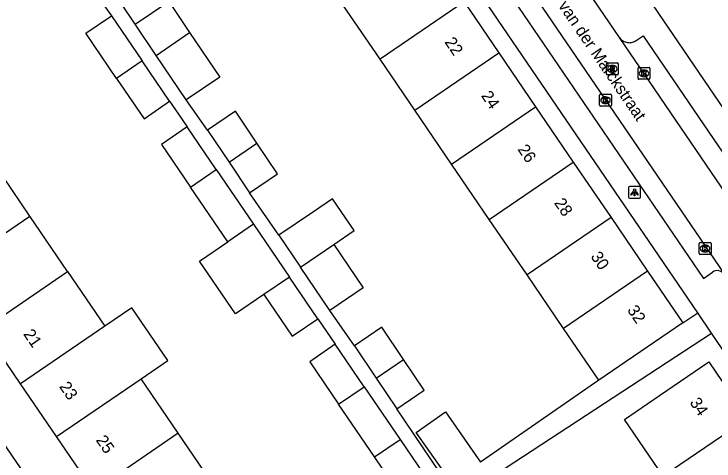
# Model space of a CAD drawing. Extents: x 157466 to 158888, y 383063 to 384677.
# Drawn here: x 158169.5 to 158228.2, y 383810.6 to 383848.1 of the extents above; entities that cross this region are included whole.
import ezdxf

# ---------------------------------------------------------------- set-up
doc = ezdxf.new("R2010")
doc.units = 0
for name, color, linetype in [('IMGEO_Kolk', 7, 'Continuous'), ('IMGEO_Lichtpunt', 7, 'Continuous'), ('IMGEO_Openbare_ruimte_label', 7, 'Continuous'), ('IMGEO_Pand', 7, 'Continuous'), ('IMGEO_Pand_nummerreeks', 7, 'Continuous'), ('IMGEO_Rijbaan_lokaal_open', 7, 'Continuous'), ('IMGEO_Rioolput', 7, 'Continuous'), ('IMGEO_Voetpad_open', 7, 'Continuous')]:
    doc.layers.add(name, color=color, linetype=linetype)

msp = doc.modelspace()

# ---------------------------------------------------------------- linework, layer by layer
at = {"layer": 'IMGEO_Kolk'}
for p, q in [((158221.862, 383842.667), (158221.862, 383843.519)), ((158221.937, 383843.593), (158222.789, 383843.593)), ((158222.863, 383843.519), (158222.863, 383842.667)), ((158222.35, 383843.373), (158222.375, 383843.373)), ((158222.789, 383842.593), (158221.937, 383842.593)), ((158222.373, 383842.813), (158222.348, 383842.813)), ((158218.635, 383840.414), (158218.635, 383841.266)), ((158218.71, 383841.34), (158219.562, 383841.34)), ((158219.123, 383841.12), (158219.148, 383841.12)), ((158219.636, 383841.266), (158219.636, 383840.414)), ((158219.146, 383840.56), (158219.121, 383840.56)), ((158219.562, 383840.34), (158218.71, 383840.34)), ((158226.997, 383827.974), (158226.997, 383828.826)), ((158227.072, 383828.9), (158227.924, 383828.9)), ((158227.998, 383828.826), (158227.998, 383827.974)), ((158227.508, 383828.12), (158227.483, 383828.12)), ((158227.485, 383828.68), (158227.51, 383828.68)), ((158227.924, 383827.9), (158227.072, 383827.9))]:
    msp.add_line(p, q, dxfattribs=at)
for points in [[(158221.862, 383842.667), (158221.862, 383843.519)], [(158221.937, 383843.593), (158222.789, 383843.593)], [(158222.863, 383843.519), (158222.863, 383842.667)], [(158222.183, 383843.293), (158222.306, 383843.293), (158222.306, 383843.142), (158222.436, 383843.293), (158222.6, 383843.293), (158222.454, 383843.142), (158222.607, 383842.893), (158222.455, 383842.893), (158222.37, 383843.057), (158222.306, 383842.99), (158222.306, 383842.893), (158222.183, 383842.893), (158222.183, 383843.293)], [(158222.789, 383842.593), (158221.937, 383842.593)], [(158218.635, 383840.414), (158218.635, 383841.266)], [(158218.71, 383841.34), (158219.562, 383841.34)], [(158219.636, 383841.266), (158219.636, 383840.414)], [(158218.956, 383841.04), (158219.079, 383841.04), (158219.079, 383840.889), (158219.209, 383841.04), (158219.373, 383841.04), (158219.227, 383840.889), (158219.38, 383840.64), (158219.228, 383840.64), (158219.143, 383840.804), (158219.079, 383840.737), (158219.079, 383840.64), (158218.956, 383840.64), (158218.956, 383841.04)], [(158219.562, 383840.34), (158218.71, 383840.34)], [(158226.997, 383827.974), (158226.997, 383828.826)], [(158227.072, 383828.9), (158227.924, 383828.9)], [(158227.998, 383828.826), (158227.998, 383827.974)], [(158227.318, 383828.6), (158227.441, 383828.6), (158227.441, 383828.449), (158227.571, 383828.6), (158227.735, 383828.6), (158227.589, 383828.449), (158227.742, 383828.2), (158227.59, 383828.2), (158227.505, 383828.364), (158227.441, 383828.297), (158227.441, 383828.2), (158227.318, 383828.2), (158227.318, 383828.6)], [(158227.924, 383827.9), (158227.072, 383827.9)]]:
    msp.add_lwpolyline(points, dxfattribs=at)
for centre, start, end in [((158221.939, 383843.517), 91.55205, 178.44795), ((158221.939, 383843.517), 91.55205, 178.44795), ((158222.787, 383843.517), 1.55205, 88.44795), ((158222.787, 383843.517), 1.55205, 88.44795), ((158221.939, 383842.669), 181.55205, 268.44795), ((158221.939, 383842.669), 181.55205, 268.44795), ((158222.787, 383842.669), 271.55205, 358.44795), ((158222.787, 383842.669), 271.55205, 358.44795), ((158218.712, 383841.264), 91.55205, 178.44795), ((158218.712, 383841.264), 91.55205, 178.44795), ((158219.56, 383841.264), 1.55205, 88.44795), ((158219.56, 383841.264), 1.55205, 88.44795), ((158218.712, 383840.416), 181.55205, 268.44795), ((158218.712, 383840.416), 181.55205, 268.44795), ((158219.56, 383840.416), 271.55205, 358.44795), ((158219.56, 383840.416), 271.55205, 358.44795), ((158227.074, 383828.824), 91.55205, 178.44795), ((158227.074, 383828.824), 91.55205, 178.44795), ((158227.922, 383828.824), 1.55205, 88.44795), ((158227.922, 383828.824), 1.55205, 88.44795), ((158227.074, 383827.976), 181.55205, 268.44795), ((158227.074, 383827.976), 181.55205, 268.44795), ((158227.922, 383827.976), 271.55205, 358.44795), ((158227.922, 383827.976), 271.55205, 358.44795)]:
    msp.add_arc(centre, 0.0765, start, end, dxfattribs=at)
for centre, major_axis, ratio, start_param, end_param in [((158222.349, 383843.093), (-0.387, 0.002), 0.722429, 4.712389, 7.853982), ((158222.374, 383843.093), (-0.39, 0.002), 0.717154, 1.570796, 4.712389), ((158219.122, 383840.84), (-0.387, 0.002), 0.722429, 4.712389, 7.853982), ((158219.147, 383840.84), (-0.39, 0.002), 0.717154, 1.570796, 4.712389), ((158227.484, 383828.4), (-0.387, 0.002), 0.722429, 4.712389, 7.853982), ((158227.509, 383828.4), (-0.39, 0.002), 0.717154, 1.570796, 4.712389)]:
    msp.add_ellipse(centre, major_axis=major_axis, ratio=ratio, start_param=start_param, end_param=end_param, dxfattribs=at)
at = {"layer": 'IMGEO_Lichtpunt'}
for p, q in [((158221.073, 383833.513), (158221.073, 383832.706)), ((158221.073, 383833.513), (158221.073, 383832.706)), ((158221.975, 383833.608), (158221.167, 383833.608)), ((158221.975, 383833.608), (158221.167, 383833.608)), ((158222.069, 383832.706), (158222.069, 383833.513)), ((158222.069, 383832.706), (158222.069, 383833.513)), ((158221.167, 383832.612), (158221.975, 383832.612)), ((158221.167, 383832.612), (158221.975, 383832.612))]:
    msp.add_line(p, q, dxfattribs=at)
for points in [[(158221.447, 383833.177), (158221.486, 383833.149), (158221.298, 383832.887), (158221.26, 383832.914), (158221.447, 383833.177)], [(158221.549, 383833.129), (158221.596, 383833.129), (158221.596, 383832.807), (158221.549, 383832.807), (158221.549, 383833.129)], [(158221.659, 383833.149), (158221.697, 383833.176), (158221.884, 383832.914), (158221.845, 383832.886), (158221.659, 383833.149)]]:
    msp.add_lwpolyline(points, dxfattribs=at)
msp.add_circle((158221.572, 383833.311), 0.0994, dxfattribs=at)
for centre, start, end in [((158221.167, 383833.513), 90, 180), ((158221.167, 383833.513), 90, 180), ((158221.975, 383833.513), 0, 90), ((158221.975, 383833.513), 0, 90), ((158221.167, 383832.706), 180, 270), ((158221.167, 383832.706), 180, 270), ((158221.975, 383832.706), 270, 0), ((158221.975, 383832.706), 270, 360)]:
    msp.add_arc(centre, 0.0946, start, end, dxfattribs=at)
at = {"layer": 'IMGEO_Pand'}
for points in [[(158179.637, 383847.212), (158182.448, 383849.11), (158184.202, 383846.512)], [(158200.197, 383844.277), (158197.074, 383848.856)], [(158207.248, 383849.087), (158200.197, 383844.277)], [(158207.248, 383849.087), (158210.162, 383844.815)], [(158178.065, 383842.667), (158175.48, 383846.456), (158177.631, 383847.924)], [(158177.631, 383847.924), (158180.213, 383844.139)], [(158181.401, 383844.6), (158179.637, 383847.212)], [(158181.401, 383844.6), (158184.202, 383846.512)], [(158184.202, 383846.512), (158186.726, 383842.774), (158183.915, 383840.876)], [(158183.915, 383840.876), (158181.401, 383844.6)], [(158203.111, 383840.006), (158210.162, 383844.815)], [(158210.162, 383844.815), (158213.249, 383840.289)], [(158180.213, 383844.139), (158178.065, 383842.667)], [(158182.525, 383840.75), (158180.213, 383844.139)], [(158203.111, 383840.006), (158200.197, 383844.277)], [(158178.065, 383842.667), (158180.377, 383839.278), (158182.525, 383840.75)], [(158189.856, 383837.223), (158188.042, 383839.909), (158185.698, 383838.326)], [(158206.199, 383835.479), (158203.111, 383840.006)], [(158206.199, 383835.479), (158213.249, 383840.289)], [(158213.249, 383840.289), (158216.423, 383835.636)], [(158183.988, 383838.606), (158181.839, 383837.134), (158184.282, 383833.553)], [(158186.431, 383835.025), (158183.988, 383838.606)], [(158185.698, 383838.326), (158187.519, 383835.629)], [(158187.519, 383835.629), (158189.856, 383837.223)], [(158189.241, 383833.078), (158191.586, 383834.661), (158189.856, 383837.223)], [(158170.767, 383831.121), (158167.715, 383835.576)], [(158187.519, 383835.629), (158189.241, 383833.078)], [(158209.373, 383830.826), (158206.199, 383835.479)], [(158209.373, 383830.826), (158216.423, 383835.636)], [(158216.423, 383835.636), (158219.595, 383830.987)], [(158184.282, 383833.553), (158186.431, 383835.025)], [(158186.431, 383835.025), (158189.563, 383830.434)], [(158187.414, 383828.962), (158184.282, 383833.553)], [(158196.324, 383828.741), (158198.022, 383829.899), (158196.214, 383832.576), (158194.511, 383831.426), (158191.7, 383829.528)], [(158163.682, 383826.267), (158170.767, 383831.121)], [(158173.95, 383826.474), (158170.767, 383831.121)], [(158212.545, 383826.177), (158209.373, 383830.826)], [(158219.595, 383830.987), (158212.545, 383826.177)], [(158219.595, 383830.987), (158222.667, 383826.484)], [(158189.563, 383830.434), (158187.414, 383828.962)], [(158189.563, 383830.434), (158192.583, 383826.007)], [(158191.7, 383829.528), (158193.522, 383826.83)], [(158190.434, 383824.535), (158188.047, 383822.907), (158185.027, 383827.334), (158187.414, 383828.962)], [(158193.522, 383826.83), (158196.324, 383828.741)], [(158196.324, 383828.741), (158198.789, 383825.09), (158195.978, 383823.192)], [(158166.865, 383821.62), (158173.95, 383826.474)], [(158173.95, 383826.474), (158177.091, 383821.889)], [(158195.978, 383823.192), (158193.522, 383826.83)], [(158222.667, 383826.484), (158215.617, 383821.674)], [(158222.667, 383826.484), (158225.623, 383822.15)], [(158192.583, 383826.007), (158190.434, 383824.535)], [(158194.97, 383822.508), (158192.583, 383826.007)], [(158215.617, 383821.674), (158212.545, 383826.177)], [(158190.434, 383824.535), (158192.821, 383821.036), (158194.97, 383822.508)], [(158180.118, 383817.469), (158182.362, 383819.006), (158179.335, 383823.426), (158177.091, 383821.889)], [(158177.091, 383821.889), (158170.006, 383817.035)], [(158202.172, 383819.099), (158200.357, 383821.786), (158198.046, 383820.226)], [(158218.573, 383817.34), (158215.617, 383821.674)], [(158225.623, 383822.15), (158221.493, 383819.332), (158218.573, 383817.34)], [(158170.006, 383817.035), (158166.865, 383821.62)], [(158196.434, 383820.362), (158194.285, 383818.89), (158196.713, 383815.331)], [(158198.862, 383816.803), (158196.434, 383820.362)], [(158198.046, 383820.226), (158199.868, 383817.528)], [(158199.868, 383817.528), (158202.172, 383819.099)], [(158201.602, 383814.959), (158203.914, 383816.52), (158202.172, 383819.099)], [(158223.979, 383809.286), (158220.72, 383814.063), (158223.674, 383816.079), (158227.804, 383818.896), (158231.063, 383814.119)], [(158173.033, 383812.616), (158170.006, 383817.035)], [(158173.033, 383812.616), (158180.118, 383817.469)], [(158183.248, 383812.901), (158180.118, 383817.469)], [(158199.868, 383817.528), (158201.602, 383814.959)], [(158196.713, 383815.331), (158198.862, 383816.803)], [(158198.862, 383816.803), (158201.876, 383812.384)], [(158199.728, 383810.912), (158196.713, 383815.331)], [(158206.186, 383808.753), (158203.229, 383812.949), (158205.689, 383814.682), (158208.646, 383810.486)], [(158231.063, 383814.119), (158223.979, 383809.286)], [(158183.248, 383812.901), (158176.163, 383808.047)], [(158186.243, 383808.528), (158183.248, 383812.901)], [(158176.163, 383808.047), (158173.033, 383812.616)], [(158199.728, 383810.912), (158201.876, 383812.384)], [(158201.876, 383812.384), (158204.862, 383808.007), (158202.711, 383806.54)], [(158202.711, 383806.54), (158199.728, 383810.912)]]:
    msp.add_lwpolyline(points, dxfattribs=at)
at = {"layer": 'IMGEO_Rijbaan_lokaal_open'}
for points in [[(158200.985, 383867.438), (158229.086, 383826.263)], [(158220.309, 383846.103), (158219.405, 383847.428), (158217.28, 383850.544), (158214.135, 383855.156)], [(158230.56, 383831.07), (158220.309, 383846.103)]]:
    msp.add_lwpolyline(points, dxfattribs=at)
at = {"layer": 'IMGEO_Rioolput'}
for p, q in [((158219.206, 383843.046), (158219.206, 383843.898)), ((158219.281, 383843.972), (158220.133, 383843.972)), ((158219.694, 383843.752), (158219.719, 383843.752)), ((158220.207, 383843.898), (158220.207, 383843.046)), ((158220.133, 383842.972), (158219.281, 383842.972)), ((158219.717, 383843.192), (158219.692, 383843.192))]:
    msp.add_line(p, q, dxfattribs=at)
for points in [[(158219.206, 383843.046), (158219.206, 383843.898)], [(158219.281, 383843.972), (158220.133, 383843.972)], [(158219.795, 383843.67), (158219.543, 383843.672), (158219.543, 383843.272)], [(158219.543, 383843.272), (158219.667, 383843.272), (158219.667, 383843.434), (158219.678, 383843.434)], [(158219.721, 383843.591), (158219.667, 383843.591), (158219.667, 383843.51)], [(158219.667, 383843.51), (158219.719, 383843.51)], [(158219.725, 383843.405), (158219.796, 383843.272), (158219.936, 383843.272), (158219.871, 383843.398)], [(158220.207, 383843.898), (158220.207, 383843.046)], [(158220.133, 383842.972), (158219.281, 383842.972)]]:
    msp.add_lwpolyline(points, dxfattribs=at)
for centre, radius, start, end in [((158219.283, 383843.896), 0.0765, 91.55205, 178.44795), ((158219.283, 383843.896), 0.0765, 91.55205, 178.44795), ((158219.677, 383843.381), 0.0533, 26.02933, 88.69889), ((158219.703, 383843.699), 0.19, 274.7715, 282.96867), ((158219.727, 383843.495), 0.0964, 77.00612, 93.18647), ((158219.741, 383843.552), 0.0378, 276.66336, 79.67722), ((158219.794, 383843.56), 0.109, 350.36119, 89.41601), ((158219.792, 383843.56), 0.112, 277.58423, 350.98172), ((158219.776, 383843.345), 0.108, 29.51342, 73.79051), ((158220.131, 383843.896), 0.0765, 1.55205, 88.44795), ((158220.131, 383843.896), 0.0765, 1.55205, 88.44795), ((158219.283, 383843.048), 0.0765, 181.55205, 268.44795), ((158219.283, 383843.048), 0.0765, 181.55205, 268.44795), ((158220.131, 383843.048), 0.0765, 271.55205, 358.44795), ((158220.131, 383843.048), 0.0765, 271.55205, 358.44795)]:
    msp.add_arc(centre, radius, start, end, dxfattribs=at)
for centre, major_axis, ratio, start_param, end_param in [((158219.693, 383843.472), (-0.387, 0.002), 0.722429, 4.712389, 7.853982), ((158219.718, 383843.472), (-0.39, 0.002), 0.717154, 1.570796, 4.712389)]:
    msp.add_ellipse(centre, major_axis=major_axis, ratio=ratio, start_param=start_param, end_param=end_param, dxfattribs=at)
at = {"layer": 'IMGEO_Voetpad_open'}
for points in [[(158226.875, 383823.004), (158196.185, 383867.993)], [(158200.985, 383867.438), (158199.637, 383866.518), (158227.36, 383825.895), (158228.131, 383826.421)], [(158174.081, 383852.874), (158177.631, 383847.924)], [(158254.415, 383802.985), (158220.561, 383852.622)], [(158179.637, 383847.212), (158177.334, 383850.661)], [(158220.309, 383846.103), (158220.363, 383846.031), (158220.422, 383845.965), (158220.488, 383845.904), (158220.558, 383845.849), (158220.634, 383845.801), (158220.713, 383845.759), (158220.795, 383845.725), (158220.881, 383845.698), (158220.968, 383845.68), (158221.057, 383845.669), (158221.146, 383845.665), (158221.236, 383845.67), (158221.324, 383845.683), (158221.411, 383845.704), (158221.496, 383845.732), (158221.578, 383845.768), (158221.656, 383845.811), (158221.699, 383845.839), (158222.289, 383846.241), (158231.582, 383832.612)], [(158182.525, 383840.75), (158183.256, 383839.678), (158183.988, 383838.606)], [(158185.698, 383838.326), (158183.915, 383840.876)], [(158152.194, 383835.929), (158182.143, 383792.209)], [(158191.7, 383829.528), (158189.241, 383833.078)], [(158198.046, 383820.226), (158195.978, 383823.192)], [(158225.623, 383822.15), (158226.875, 383823.004)], [(158228.035, 383821.305), (158226.875, 383823.004)], [(158194.97, 383822.508), (158195.702, 383821.434), (158196.434, 383820.362)], [(158208.198, 383805.662), (158206.994, 383807.536), (158228.035, 383821.305)], [(158259.806, 383774.732), (158228.035, 383821.305)], [(158218.573, 383817.34), (158208.646, 383810.486)], [(158206.186, 383808.753), (158205.919, 383808.565), (158201.602, 383814.959)]]:
    msp.add_lwpolyline(points, dxfattribs=at)
msp.add_arc((158228.526, 383825.844), 0.699, 36.80506, 124.40652, dxfattribs=at)

# ---------------------------------------------------------------- texts
at = {"layer": 'IMGEO_Openbare_ruimte_label'}
msp.add_text('van der Marckstraat', height=1, rotation=304.3256, dxfattribs=at).set_placement((158215.127, 383848.769))
at = {"layer": 'IMGEO_Pand_nummerreeks'}
for s, rotation, p in [('22', 304.3, (158205.577, 383845.716)), ('24', 304.3, (158208.645, 383841.217)), ('26', 304.3, (158211.712, 383836.72)), ('28', 304.3, (158214.782, 383832.222)), ('30', 304.3, (158217.849, 383827.726)), ('32', 304.3, (158220.913, 383823.235)), ('21', 304.41126, (158170.195, 383821.218)), ('23', 304.41163, (158173.212, 383816.815)), ('34', 304.30073, (158226.164, 383815.478)), ('25', 304.41126, (158176.29, 383812.319))]:
    msp.add_text(s, height=1, rotation=rotation, dxfattribs=at).set_placement(p)

doc.saveas('drawing.dxf')
